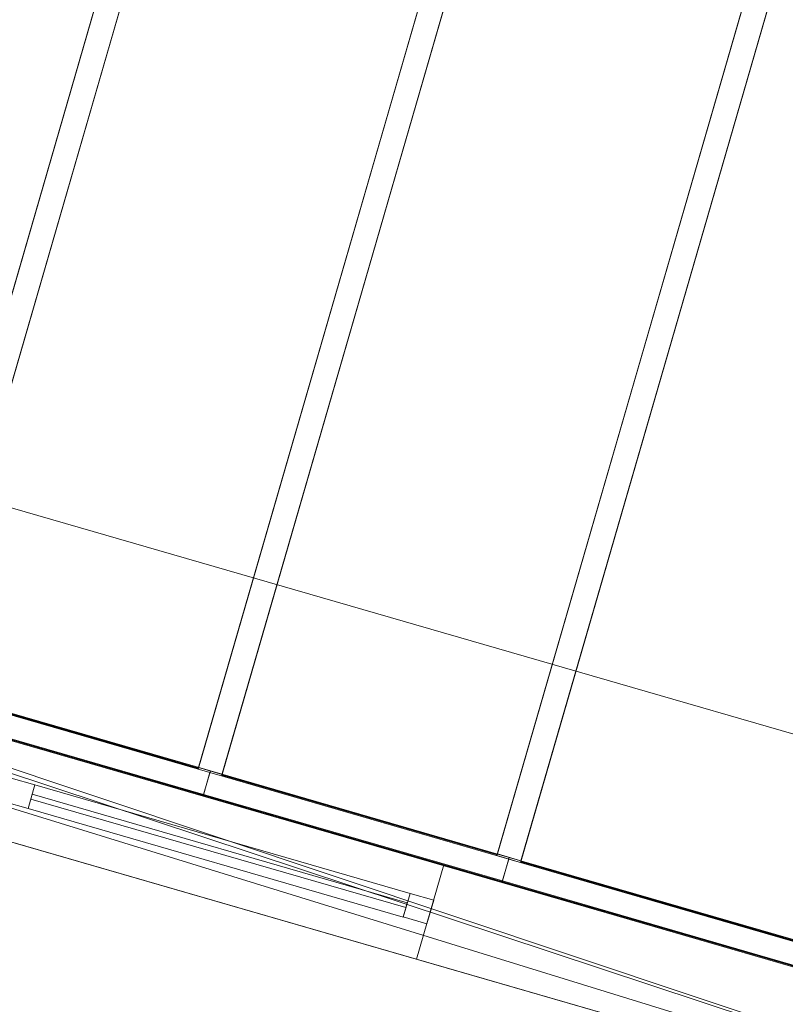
# Model space of a CAD drawing. Header units: millimetres. Extents: x -430348 to -225823, y -86243 to 5084.
# Tile 903 of 1056: x -304130 to -302572, y -68343 to -66338. Entities that reach past the tile are written whole.
import ezdxf

# ---------------------------------------------------------------- set-up
doc = ezdxf.new("R2010")
doc.units = ezdxf.units.MM
for name, color, linetype, lineweight in [('A-GLAZ-CURT', 52, 'Continuous', 9), ('A-GLAZ-CWMG', 51, 'Continuous', 9), ('A-ROOF', 132, 'Continuous', 9), ('A-WALL', 113, 'Continuous', 9)]:
    doc.layers.add(name, color=color, linetype=linetype, lineweight=lineweight)

# ---------------------------------------------------------------- blocks, each defined once
blk = doc.blocks.new('System Panel - Glazed-544111-_3D_ Copy 1')
at = {"layer": 'A-GLAZ-CURT', "transparency": 33554471}
mesh = blk.add_polyface(dxfattribs=at)
corners = [(-397.5, 5), (-397.5, 5, 1240), (397.5, 5, 1240), (397.5, 5)]
mesh.append_faces([[corners[k] for k in face] for face in [(2, 3, 0, 1)]])
mesh = blk.add_polyface(dxfattribs=at)
corners = [(397.5, -5), (-397.5, -5), (-397.5, 5), (397.5, 5)]
mesh.append_faces([[corners[k] for k in face] for face in [(3, 0, 1, 2)]])
mesh = blk.add_polyface(dxfattribs=at)
corners = [(-397.5, -5, 1240), (397.5, -5, 1240), (397.5, 5, 1240), (-397.5, 5, 1240)]
mesh.append_faces([[corners[k] for k in face] for face in [(3, 0, 1, 2)]])
mesh = blk.add_polyface(dxfattribs=at)
corners = [(-397.5, -5), (-397.5, -5, 1240), (-397.5, 5, 1240), (-397.5, 5)]
mesh.append_faces([[corners[k] for k in face] for face in [(0, 1, 2, 3)]])
mesh = blk.add_polyface(dxfattribs=at)
corners = [(397.5, -5, 1240), (397.5, -5), (397.5, 5), (397.5, 5, 1240)]
mesh.append_faces([[corners[k] for k in face] for face in [(0, 1, 2, 3)]])
mesh = blk.add_polyface(dxfattribs=at)
corners = [(-397.5, -5), (397.5, -5), (397.5, -5, 1240), (-397.5, -5, 1240)]
mesh.append_faces([[corners[k] for k in face] for face in [(3, 0, 1, 2)]])
blk = doc.blocks.new('Rectangular Mullion - 50mm x 50mm-494512-_3D_ Copy 1')
at = {"layer": 'A-GLAZ-CWMG'}
mesh = blk.add_polyface(dxfattribs=at)
corners = [(0, 25), (-50, 25), (-50, -25), (0, -25)]
mesh.append_faces([[corners[k] for k in face] for face in [(3, 0, 1, 2)]])
mesh = blk.add_polyface(dxfattribs=at)
corners = [(0, 25, -1340), (0, -25, -1340), (-50, -25, -1340), (-50, 25, -1340)]
mesh.append_faces([[corners[k] for k in face] for face in [(3, 0, 1, 2)]])
mesh = blk.add_polyface(dxfattribs=at)
corners = [(-50, 25), (0, 25), (0, 25, -1340), (-50, 25, -1340)]
mesh.append_faces([[corners[k] for k in face] for face in [(3, 0, 1, 2)]])
mesh = blk.add_polyface(dxfattribs=at)
corners = [(-50, -25), (-50, 25), (-50, 25, -1340), (-50, -25, -1340)]
mesh.append_faces([[corners[k] for k in face] for face in [(3, 0, 1, 2)]])
mesh = blk.add_polyface(dxfattribs=at)
corners = [(0, 25), (0, -25), (0, -25, -1340), (0, 25, -1340)]
mesh.append_faces([[corners[k] for k in face] for face in [(3, 0, 1, 2)]])
mesh = blk.add_polyface(dxfattribs=at)
corners = [(0, -25), (-50, -25), (-50, -25, -1340), (0, -25, -1340)]
mesh.append_faces([[corners[k] for k in face] for face in [(3, 0, 1, 2)]])
blk = doc.blocks.new('Rectangular Mullion - 50mm x 50mm-544109-_3D_ Copy 1')
at = {"layer": 'A-GLAZ-CWMG'}
mesh = blk.add_polyface(dxfattribs=at)
corners = [(0, 25), (-50, 25), (-50, -25), (0, -25)]
mesh.append_faces([[corners[k] for k in face] for face in [(3, 0, 1, 2)]])
mesh = blk.add_polyface(dxfattribs=at)
corners = [(0, 25, -795), (0, -25, -795), (-50, -25, -795), (-50, 25, -795)]
mesh.append_faces([[corners[k] for k in face] for face in [(3, 0, 1, 2)]])
mesh = blk.add_polyface(dxfattribs=at)
corners = [(-50, 25), (0, 25), (0, 25, -795), (-50, 25, -795)]
mesh.append_faces([[corners[k] for k in face] for face in [(0, 1, 2, 3)]])
mesh = blk.add_polyface(dxfattribs=at)
corners = [(-50, -25), (-50, 25), (-50, 25, -795), (-50, -25, -795)]
mesh.append_faces([[corners[k] for k in face] for face in [(0, 1, 2, 3)]])
mesh = blk.add_polyface(dxfattribs=at)
corners = [(0, 25), (0, -25), (0, -25, -795), (0, 25, -795)]
mesh.append_faces([[corners[k] for k in face] for face in [(0, 1, 2, 3)]])
mesh = blk.add_polyface(dxfattribs=at)
corners = [(0, -25), (-50, -25), (-50, -25, -795), (0, -25, -795)]
mesh.append_faces([[corners[k] for k in face] for face in [(0, 1, 2, 3)]])
blk = doc.blocks.new('Rectangular Mullion - 50mm x 50mm-543621-_3D_ Copy 1')
at = {"layer": 'A-GLAZ-CWMG'}
mesh = blk.add_polyface(dxfattribs=at)
corners = [(25, 25), (-25, 25), (-25, -25), (25, -25)]
mesh.append_faces([[corners[k] for k in face] for face in [(2, 3, 0, 1)]])
mesh = blk.add_polyface(dxfattribs=at)
corners = [(25, 25, -1340), (25, -25, -1340), (-25, -25, -1340), (-25, 25, -1340)]
mesh.append_faces([[corners[k] for k in face] for face in [(0, 1, 2, 3)]])
mesh = blk.add_polyface(dxfattribs=at)
corners = [(-25, 25), (25, 25), (25, 25, -1340), (-25, 25, -1340)]
mesh.append_faces([[corners[k] for k in face] for face in [(0, 1, 2, 3)]])
mesh = blk.add_polyface(dxfattribs=at)
corners = [(-25, -25), (-25, 25), (-25, 25, -1340), (-25, -25, -1340)]
mesh.append_faces([[corners[k] for k in face] for face in [(0, 1, 2, 3)]])
mesh = blk.add_polyface(dxfattribs=at)
corners = [(25, 25), (25, -25), (25, -25, -1340), (25, 25, -1340)]
mesh.append_faces([[corners[k] for k in face] for face in [(0, 1, 2, 3)]])
mesh = blk.add_polyface(dxfattribs=at)
corners = [(25, -25), (-25, -25), (-25, -25, -1340), (25, -25, -1340)]
mesh.append_faces([[corners[k] for k in face] for face in [(0, 1, 2, 3)]])
blk = doc.blocks.new('Rectangular Mullion - 50mm x 50mm-544110-_3D_ Copy 1')
at = {"layer": 'A-GLAZ-CWMG'}
mesh = blk.add_polyface(dxfattribs=at)
corners = [(0, 25), (-50, 25), (-50, -25), (0, -25)]
mesh.append_faces([[corners[k] for k in face] for face in [(3, 0, 1, 2)]])
mesh = blk.add_polyface(dxfattribs=at)
corners = [(0, 25, -795), (0, -25, -795), (-50, -25, -795), (-50, 25, -795)]
mesh.append_faces([[corners[k] for k in face] for face in [(3, 0, 1, 2)]])
mesh = blk.add_polyface(dxfattribs=at)
corners = [(-50, 25), (0, 25), (0, 25, -795), (-50, 25, -795)]
mesh.append_faces([[corners[k] for k in face] for face in [(0, 1, 2, 3)]])
mesh = blk.add_polyface(dxfattribs=at)
corners = [(-50, -25), (-50, 25), (-50, 25, -795), (-50, -25, -795)]
mesh.append_faces([[corners[k] for k in face] for face in [(0, 1, 2, 3)]])
mesh = blk.add_polyface(dxfattribs=at)
corners = [(0, 25), (0, -25), (0, -25, -795), (0, 25, -795)]
mesh.append_faces([[corners[k] for k in face] for face in [(0, 1, 2, 3)]])
mesh = blk.add_polyface(dxfattribs=at)
corners = [(0, -25), (-50, -25), (-50, -25, -795), (0, -25, -795)]
mesh.append_faces([[corners[k] for k in face] for face in [(0, 1, 2, 3)]])
blk = doc.blocks.new('System Panel - Glazed-544121-_3D_ Copy 1')
at = {"layer": 'A-GLAZ-CURT', "transparency": 33554471}
mesh = blk.add_polyface(dxfattribs=at)
corners = [(-291.7, 5), (-291.7, 5, 2406.1), (291.7, 5, 2406.1), (291.7, 5)]
mesh.append_faces([[corners[k] for k in face] for face in [(2, 3, 0, 1)]])
mesh = blk.add_polyface(dxfattribs=at)
corners = [(291.7, -5), (-291.7, -5), (-291.7, 5), (291.7, 5)]
mesh.append_faces([[corners[k] for k in face] for face in [(3, 0, 1, 2)]])
mesh = blk.add_polyface(dxfattribs=at)
corners = [(-291.7, -5), (-291.7, -5, 2406.1), (-291.7, 5, 2406.1), (-291.7, 5)]
mesh.append_faces([[corners[k] for k in face] for face in [(0, 1, 2, 3)]])
mesh = blk.add_polyface(dxfattribs=at)
corners = [(291.7, -5, 2406.1), (291.7, -5), (291.7, 5), (291.7, 5, 2406.1)]
mesh.append_faces([[corners[k] for k in face] for face in [(0, 1, 2, 3)]])
mesh = blk.add_polyface(dxfattribs=at)
corners = [(-291.7, -5), (291.7, -5), (291.7, -5, 2406.1), (-291.7, -5, 2406.1)]
mesh.append_faces([[corners[k] for k in face] for face in [(2, 3, 0, 1)]])
blk = doc.blocks.new('Rectangular Mullion - 50mm x 50mm-544123-_3D_ Copy 1')
at = {"layer": 'A-GLAZ-CWMG'}
mesh = blk.add_polyface(dxfattribs=at)
corners = [(-50, 25), (0, 25), (0, 25, -633.3), (-50, 25, -633.3)]
mesh.append_faces([[corners[k] for k in face] for face in [(0, 1, 2, 3)]])
mesh = blk.add_polyface(dxfattribs=at)
corners = [(-50, -25), (-50, 25), (-50, 25, -633.3), (-50, -25, -633.3)]
mesh.append_faces([[corners[k] for k in face] for face in [(0, 1, 2, 3)]])
mesh = blk.add_polyface(dxfattribs=at)
corners = [(0, 25), (0, -25), (0, -25, -633.3), (0, 25, -633.3)]
mesh.append_faces([[corners[k] for k in face] for face in [(0, 1, 2, 3)]])
mesh = blk.add_polyface(dxfattribs=at)
corners = [(0, -25), (-50, -25), (-50, -25, -633.3), (0, -25, -633.3)]
mesh.append_faces([[corners[k] for k in face] for face in [(0, 1, 2, 3)]])
blk = doc.blocks.new('Rectangular Mullion - 50mm x 50mm-544115-_3D_ Copy 1')
at = {"layer": 'A-GLAZ-CWMG'}
mesh = blk.add_polyface(dxfattribs=at)
corners = [(25, 25, -2406.1), (25, -25, -2406.1), (-25, -25, -2406.1), (-25, 25, -2406.1)]
mesh.append_faces([[corners[k] for k in face] for face in [(0, 1, 2, 3)]])
mesh = blk.add_polyface(dxfattribs=at)
corners = [(-25, 25), (25, 25), (25, 25, -2406.1), (-25, 25, -2406.1)]
mesh.append_faces([[corners[k] for k in face] for face in [(0, 1, 2, 3)]])
mesh = blk.add_polyface(dxfattribs=at)
corners = [(-25, -25), (-25, 25), (-25, 25, -2406.1), (-25, -25, -2406.1)]
mesh.append_faces([[corners[k] for k in face] for face in [(0, 1, 2, 3)]])
mesh = blk.add_polyface(dxfattribs=at)
corners = [(25, 25), (25, -25), (25, -25, -2406.1), (25, 25, -2406.1)]
mesh.append_faces([[corners[k] for k in face] for face in [(0, 1, 2, 3)]])
mesh = blk.add_polyface(dxfattribs=at)
corners = [(25, -25), (-25, -25), (-25, -25, -2406.1), (25, -25, -2406.1)]
mesh.append_faces([[corners[k] for k in face] for face in [(0, 1, 2, 3)]])

msp = doc.modelspace()

# ---------------------------------------------------------------- block references
at = {"layer": 'A-GLAZ-CURT', "transparency": 33554471, "extrusion": (0.277335, 0.958238, -0.069756), "rotation": 180}
for p in [(273850, 51626.7, -153613.7), (273216.7, 51626.7, -153613.7), (272583.4, 51626.7, -153613.7), (271950, 51626.7, -153613.7)]:
    msp.add_blockref('System Panel - Glazed-544121-_3D_ Copy 1', p, dxfattribs=at)
at = {"layer": 'A-GLAZ-CURT', "transparency": 33554471, "rotation": 163.8583935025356}
msp.add_blockref('System Panel - Glazed-544111-_3D_ Copy 1', (-303724.6, -68030.9, 63320), dxfattribs=at)
at = {"layer": 'A-GLAZ-CWMG', "extrusion": (0.277335, 0.958238, -0.069756), "rotation": 180}
for p in [(273533.4, 51626.7, -151207.6), (272900, 51626.7, -151207.6), (272266.7, 51626.7, -151207.6)]:
    msp.add_blockref('Rectangular Mullion - 50mm x 50mm-544115-_3D_ Copy 1', p, dxfattribs=at)
at = {"layer": 'A-GLAZ-CWMG', "extrusion": (0.960578, -0.278012, 0)}
for name, p, rotation in [('Rectangular Mullion - 50mm x 50mm-544123-_3D_ Copy 1', (-149688.1, 62220, -272900), 176), ('Rectangular Mullion - 50mm x 50mm-544123-_3D_ Copy 1', (-149688.1, 62220, -272266.7), 175.9999999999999), ('Rectangular Mullion - 50mm x 50mm-544109-_3D_ Copy 1', (-149788.1, 63270, -272440.1), 270), ('Rectangular Mullion - 50mm x 50mm-544123-_3D_ Copy 1', (-149688.1, 62220, -271633.4), 176)]:
    msp.add_blockref(name, p, dxfattribs=dict(at, rotation=rotation))
at = {"layer": 'A-GLAZ-CWMG', "extrusion": (0, 0, -1), "rotation": 16.14160649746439}
msp.add_blockref('Rectangular Mullion - 50mm x 50mm-543621-_3D_ Copy 1', (304130.4, -67913.5, -63270), dxfattribs=at)
at = {"layer": 'A-GLAZ-CWMG', "extrusion": (-0.960578, 0.278012, 0), "rotation": 90}
msp.add_blockref('Rectangular Mullion - 50mm x 50mm-544110-_3D_ Copy 1', (149788.1, 64610, 273235.1), dxfattribs=at)
at = {"layer": 'A-GLAZ-CWMG', "rotation": 343.8583935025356}
msp.add_blockref('Rectangular Mullion - 50mm x 50mm-494512-_3D_ Copy 1', (-303294.7, -68155.3, 64610), dxfattribs=at)

# ---------------------------------------------------------------- meshes
at = {"layer": 'A-ROOF'}
mesh = msp.add_polyface(dxfattribs=at)
corners = [(-309266.7, -69545.8, 67142.2), (-311689.8, -65148.8, 64610), (-287963.5, -72015.7, 64610), (-292360.5, -74438.8, 67142.2)]
mesh.append_faces([[corners[k] for k in face] for face in [(1, 2, 3, 0)]])
mesh = msp.add_polyface(dxfattribs=at)
corners = [(-311689.8, -65148.8, 64732.8), (-309266.7, -69545.8, 67265), (-292360.5, -74438.8, 67265), (-287963.5, -72015.7, 64732.8)]
mesh.append_faces([[corners[k] for k in face] for face in [(2, 3, 0, 1)]])
mesh = msp.add_polyface(dxfattribs=at)
corners = [(-311689.8, -65148.8, 64610), (-311689.8, -65148.8, 64732.8), (-287963.5, -72015.7, 64732.8), (-287963.5, -72015.7, 64610)]
mesh.append_faces([[corners[k] for k in face] for face in [(2, 3, 0, 1)]])
at = {"layer": 'A-WALL'}
mesh = msp.add_polyface(dxfattribs=at)
corners = [(-311285.7, -65946.7, 59055.2), (-311230.1, -65754.6, 59055.2), (-305985.3, -67272.5, 59055.2), (-305793.2, -67328.1, 59055.2), (-305581.9, -67389.3, 59055.2), (-305437.8, -67431, 59055.2), (-302123.8, -68390.1, 59055.2), (-301931.7, -68445.7, 59055.2), (-300563.1, -68841.8, 59055.2), (-300618.7, -69033.9, 59055.2), (-300810.8, -68978.3, 59055.2), (-288762.2, -72257.3, 59055.2), (-288817.8, -72449.4, 59055.2), (-299288.1, -69419, 59055.2), (-299480.2, -69363.4, 59055.2), (-299424.6, -69171.3, 59055.2), (-299232.5, -69226.9, 59055.2), (-294170.2, -70692.1, 59055.2), (-293978.1, -70747.7, 59055.2)]
mesh.append_faces([[corners[k] for k in face] for face in [(2, 0, 1)]], dxfattribs={"vtx0": -1})
mesh.append_faces([[corners[k] for k in face] for face in [(18, 12, 13, 17), (13, 16, 17)]], dxfattribs={"vtx0": -1, "vtx2": -1})
mesh.append_faces([[corners[k] for k in face] for face in [(10, 3, 4, 5)]], dxfattribs={"vtx0": -1, "vtx3": -1})
mesh.append_faces([[corners[k] for k in face] for face in [(11, 12, 18)]], dxfattribs={"vtx1": -1})
mesh.append_faces([[corners[k] for k in face] for face in [(6, 7, 10, 5)]], dxfattribs={"vtx1": -1, "vtx2": -1})
mesh.append_faces([[corners[k] for k in face] for face in [(10, 0, 2, 3)]], dxfattribs={"vtx1": -1, "vtx3": -1})
mesh.append_faces([[corners[k] for k in face] for face in [(8, 9, 10, 7)]], dxfattribs={"vtx2": -1})
mesh.append_faces([[corners[k] for k in face] for face in [(13, 14, 15, 16)]], dxfattribs={"vtx3": -1})
mesh = msp.add_polyface(dxfattribs=at)
corners = [(-288762.2, -72257.3, 64933.9), (-311230.1, -65754.6, 64933.9), (-311273.4, -65904.4, 65045.1), (-311243.4, -65958.9, 65076.6), (-300810.8, -68978.3, 65076.6), (-300618.7, -69033.9, 65076.6), (-299480.2, -69363.4, 65076.6), (-299288.1, -69419, 65076.6), (-288817.8, -72449.4, 65076.6)]
mesh.append_faces([[corners[k] for k in face] for face in [(1, 5, 0)]], dxfattribs={"vtx0": -1, "vtx1": -1})
mesh.append_faces([[corners[k] for k in face] for face in [(6, 7, 0, 5), (4, 5, 1, 3)]], dxfattribs={"vtx1": -1, "vtx2": -1})
mesh.append_faces([[corners[k] for k in face] for face in [(7, 8, 0), (1, 2, 3)]], dxfattribs={"vtx2": -1})
mesh = msp.add_polyface(dxfattribs=at)
corners = [(-311230.1, -65754.6, 64933.9), (-288762.2, -72257.3, 64933.9), (-288762.2, -72257.3, 59055.2), (-293978.1, -70747.7, 59055.2), (-294170.2, -70692.1, 59055.2), (-299232.5, -69226.9, 59055.2), (-299424.6, -69171.3, 59055.2), (-299424.6, -69171.3, 62295.9), (-300563.1, -68841.8, 62295.9), (-300563.1, -68841.8, 59055.2), (-301931.7, -68445.7, 59055.2), (-302123.8, -68390.1, 59055.2), (-305437.8, -67431, 59055.2), (-305581.9, -67389.3, 59055.2), (-305793.2, -67328.1, 59055.2), (-305985.3, -67272.5, 59055.2), (-311230.1, -65754.6, 59055.2), (-291336.5, -71512.2, 63270), (-291336.5, -71512.2, 64610), (-292777.4, -71095.2, 64610), (-292777.4, -71095.2, 63270), (-288973.5, -72196.1, 63270), (-288973.5, -72196.1, 64610), (-289799.6, -71957, 64610), (-289799.6, -71957, 63270), (-288973.5, -72196.1, 59840.9), (-288973.5, -72196.1, 62160.9), (-289799.6, -71957, 62160.9), (-289799.6, -71957, 59840.9), (-290510.4, -71751.3, 60809.3), (-290510.4, -71751.3, 62159.3), (-291375, -71501.1, 62159.3), (-291375, -71501.1, 60809.3), (-292700.6, -71117.4, 60931.6), (-292700.6, -71117.4, 62031.6), (-293565.1, -70867.2, 62031.6), (-293565.1, -70867.2, 60931.6), (-299616.7, -69115.7, 63270), (-299616.7, -69115.7, 64610), (-301845.3, -68470.7, 64610), (-301845.3, -68470.7, 63270), (-303266.9, -68059.3, 63270), (-303266.9, -68059.3, 64610), (-304727, -67636.7, 64610), (-304727, -67636.7, 63270), (-307128.4, -66941.7, 63270), (-307128.4, -66941.7, 64610), (-308569.3, -66524.6, 64610), (-308569.3, -66524.6, 63270), (-310087, -66085.4, 63270), (-310087, -66085.4, 64610), (-310970.7, -65829.6, 64610), (-310970.7, -65829.6, 63270), (-301009.9, -68712.5, 59963.6), (-301009.9, -68712.5, 62061.4), (-301768.8, -68492.9, 62061.4), (-301768.8, -68492.9, 59963.6)]
mesh.append_faces([[corners[k] for k in face] for face in [(16, 48, 15)]], dxfattribs={"vtx0": -1, "vtx1": -1})
mesh.append_faces([[corners[k] for k in face] for face in [(33, 32, 3, 36), (19, 38, 1, 18), (17, 24, 30), (55, 41, 40), (45, 44, 15, 48)]], dxfattribs={"vtx0": -1, "vtx1": -1, "vtx2": -1})
mesh.append_faces([[corners[k] for k in face] for face in [(28, 3, 32, 29), (20, 31, 34, 35), (40, 8, 54, 55), (0, 39, 42, 43), (0, 47, 50, 51)]], dxfattribs={"vtx0": -1, "vtx1": -1, "vtx3": -1})
mesh.append_faces([[corners[k] for k in face] for face in [(2, 25, 26, 1), (32, 33, 34, 31), (26, 24, 21), (18, 23, 24, 17), (31, 20, 17, 30), (35, 19, 20), (10, 56, 53, 9), (8, 40, 37, 7), (47, 49, 50), (0, 51, 52, 16), (16, 52, 49)]], dxfattribs={"vtx0": -1, "vtx2": -1})
mesh.append_faces([[corners[k] for k in face] for face in [(36, 3, 4, 7), (24, 26, 27, 30), (1, 22, 23, 18), (35, 37, 38, 19), (41, 55, 56, 12), (49, 47, 48, 16)]], dxfattribs={"vtx0": -1, "vtx2": -1, "vtx3": -1})
mesh.append_faces([[corners[k] for k in face] for face in [(44, 13, 14, 15)]], dxfattribs={"vtx0": -1, "vtx3": -1})
mesh.append_faces([[corners[k] for k in face] for face in [(11, 12, 56, 10)]], dxfattribs={"vtx1": -1, "vtx2": -1})
mesh.append_faces([[corners[k] for k in face] for face in [(35, 36, 7, 37), (21, 22, 1, 26), (46, 47, 0, 43)]], dxfattribs={"vtx1": -1, "vtx2": -1, "vtx3": -1})
mesh.append_faces([[corners[k] for k in face] for face in [(28, 25, 2, 3), (27, 28, 29, 30), (0, 1, 38, 39), (53, 54, 8, 9), (12, 13, 44, 41), (39, 40, 41, 42), (45, 46, 43, 44)]], dxfattribs={"vtx1": -1, "vtx3": -1})
mesh.append_faces([[corners[k] for k in face] for face in [(5, 6, 7, 4)]], dxfattribs={"vtx2": -1})
mesh = msp.add_polyface(dxfattribs=at)
corners = [(-311285.7, -65946.7, 65045.1), (-311285.7, -65946.7, 59055.2), (-300810.8, -68978.3, 59055.2), (-300618.7, -69033.9, 59055.2), (-300618.7, -69033.9, 62295.9), (-299480.2, -69363.4, 62295.9), (-299480.2, -69363.4, 59055.2), (-299288.1, -69419, 59055.2), (-288817.8, -72449.4, 59055.2), (-288817.8, -72449.4, 65076.6), (-299288.1, -69419, 65076.6), (-299480.2, -69363.4, 65076.6), (-300618.7, -69033.9, 65076.6), (-300810.8, -68978.3, 65076.6), (-311243.4, -65958.9, 65076.6), (-291392.1, -71704.3, 64610), (-291392.1, -71704.3, 63270), (-292833, -71287.3, 63270), (-292833, -71287.3, 64610), (-289029.1, -72388.2, 64610), (-289029.1, -72388.2, 63270), (-289855.2, -72149.1, 63270), (-289855.2, -72149.1, 64610), (-289029.1, -72388.2, 62160.9), (-289029.1, -72388.2, 59840.9), (-289855.2, -72149.1, 59840.9), (-289855.2, -72149.1, 62160.9), (-290566, -71943.4, 62159.3), (-290566, -71943.4, 60809.3), (-291430.6, -71693.2, 60809.3), (-291430.6, -71693.2, 62159.3), (-292756.2, -71309.5, 62031.6), (-292756.2, -71309.5, 60931.6), (-293620.7, -71059.3, 60931.6), (-293620.7, -71059.3, 62031.6), (-299672.3, -69307.8, 64610), (-299672.3, -69307.8, 63270), (-301900.9, -68662.8, 63270), (-301900.9, -68662.8, 64610), (-303322.5, -68251.4, 64610), (-303322.5, -68251.4, 63270), (-304782.6, -67828.8, 63270), (-304782.6, -67828.8, 64610), (-307184, -67133.8, 64610), (-307184, -67133.8, 63270), (-308624.9, -66716.8, 63270), (-308624.9, -66716.8, 64610), (-310142.6, -66277.5, 64610), (-310142.6, -66277.5, 63270), (-311026.3, -66021.7, 63270), (-311026.3, -66021.7, 64610), (-301065.5, -68904.6, 62061.4), (-301065.5, -68904.6, 59963.6), (-301824.4, -68685, 59963.6), (-301824.4, -68685, 62061.4)]
mesh.append_faces([[corners[k] for k in face] for face in [(7, 5, 6)]], dxfattribs={"vtx0": -1})
mesh.append_faces([[corners[k] for k in face] for face in [(5, 36, 4), (49, 1, 48), (25, 8, 24), (29, 25, 28)]], dxfattribs={"vtx0": -1, "vtx1": -1})
mesh.append_faces([[corners[k] for k in face] for face in [(41, 44, 53, 40), (37, 51, 4, 36), (25, 33, 8), (10, 36, 34), (20, 23, 9, 19)]], dxfattribs={"vtx0": -1, "vtx1": -1, "vtx2": -1})
mesh.append_faces([[corners[k] for k in face] for face in [(27, 26, 21, 16)]], dxfattribs={"vtx0": -1, "vtx1": -1, "vtx2": -1, "vtx3": -1})
mesh.append_faces([[corners[k] for k in face] for face in [(53, 44, 1, 2), (14, 47, 46, 43), (13, 39, 38, 35), (13, 43, 42, 39), (9, 15, 22, 19)]], dxfattribs={"vtx0": -1, "vtx1": -1, "vtx3": -1})
mesh.append_faces([[corners[k] for k in face] for face in [(44, 41, 42, 43), (40, 37, 38, 39), (37, 54, 51), (48, 45, 46, 47), (43, 13, 14), (26, 27, 28, 25), (23, 20, 21, 26)]], dxfattribs={"vtx0": -1, "vtx2": -1})
mesh.append_faces([[corners[k] for k in face] for face in [(40, 53, 54, 37), (1, 44, 45, 48), (17, 34, 31, 30), (5, 33, 34, 36), (34, 17, 18, 10)]], dxfattribs={"vtx0": -1, "vtx2": -1, "vtx3": -1})
mesh.append_faces([[corners[k] for k in face] for face in [(52, 2, 3, 4)]], dxfattribs={"vtx0": -1, "vtx3": -1})
mesh.append_faces([[corners[k] for k in face] for face in [(51, 52, 4), (52, 53, 2), (12, 13, 35, 11)]], dxfattribs={"vtx1": -1, "vtx2": -1})
mesh.append_faces([[corners[k] for k in face] for face in [(7, 8, 33, 5), (32, 33, 25, 29)]], dxfattribs={"vtx1": -1, "vtx2": -1, "vtx3": -1})
mesh.append_faces([[corners[k] for k in face] for face in [(14, 0, 50, 47), (49, 50, 0, 1), (29, 30, 31, 32), (23, 24, 8, 9), (30, 27, 16, 17), (10, 11, 35, 36), (9, 10, 18, 15), (15, 16, 21, 22)]], dxfattribs={"vtx1": -1, "vtx3": -1})
mesh = msp.add_polyface(dxfattribs=at)
corners = [(-303266.9, -68059.3, 64610), (-303322.5, -68251.4, 64610), (-304782.6, -67828.8, 64610), (-304727, -67636.7, 64610)]
mesh.append_faces([[corners[k] for k in face] for face in [(0, 1, 2, 3)]])
mesh = msp.add_polyface(dxfattribs=at)
corners = [(-303322.5, -68251.4, 63270), (-303266.9, -68059.3, 63270), (-304727, -67636.7, 63270), (-304782.6, -67828.8, 63270)]
mesh.append_faces([[corners[k] for k in face] for face in [(3, 0, 1, 2)]])
mesh = msp.add_polyface(dxfattribs=at)
corners = [(-303266.9, -68059.3, 63270), (-303322.5, -68251.4, 63270), (-303322.5, -68251.4, 64610), (-303266.9, -68059.3, 64610)]
mesh.append_faces([[corners[k] for k in face] for face in [(0, 1, 2, 3)]])

doc.saveas('drawing.dxf')
